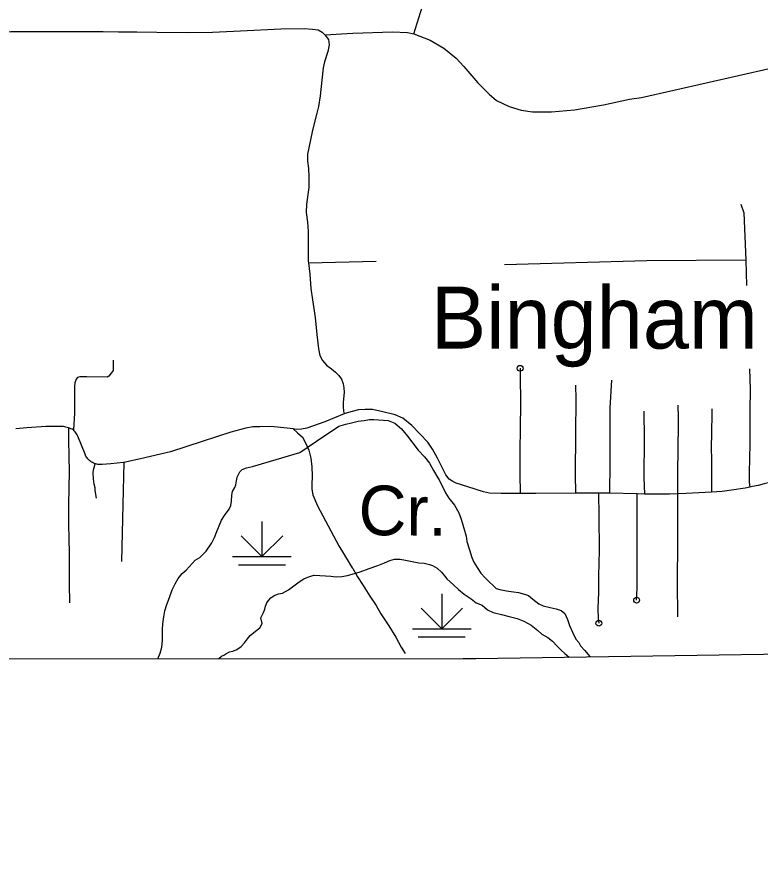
# Model space of a CAD drawing. Extents: x -19 to 366, y -4 to 359.
# Drawn here: x 154.399 to 155.599, y 179.654 to 181.01 of the extents above; entities that cross this region are included whole.
import ezdxf

# ---------------------------------------------------------------- set-up
doc = ezdxf.new("R2010")
doc.units = 0
for name, color, linetype in [('R_Alt Surface', 7, 'Continuous'), ('R_Horz Alg Annot', 7, 'Continuous'), ('R_ROW', 7, 'Continuous'), ('R_Temp Easement', 7, 'Continuous'), ('Sheet Fence', 7, 'Continuous'), ('T_Drafting', 7, 'Continuous'), ('T_Vehicle Path Lt Major', 7, 'Continuous')]:
    doc.layers.add(name, color=color, linetype=linetype)

msp = doc.modelspace()

# ---------------------------------------------------------------- linework, layer by layer
at = {"layer": 'R_Alt Surface'}
msp.add_lwpolyline([(152.3808, 179.9473), (153.0932, 179.9566), (153.1262, 179.957), (154.119, 179.9749), (154.1433, 179.9749), (155.1201, 179.9757), (155.1401, 179.9758), (155.7117, 179.984)], dxfattribs=at)
at = {"layer": 'R_ROW'}
for points in [[(155.0402, 180.9827), (155.0511, 181.0176), (155.0626, 181.0526), (155.0745, 181.0874), (155.0994, 181.148)], [(154.3706, 180.9852), (154.3895, 180.9865), (154.4783, 180.9868), (154.5131, 180.9865), (154.5386, 180.9869), (154.5634, 180.9862), (154.5931, 180.9862), (154.6256, 180.9856), (154.6745, 180.9852), (154.7151, 180.9856), (154.7604, 180.9876), (154.8258, 180.9911), (154.863, 180.9917), (154.8769, 180.9907), (154.8858, 180.9893), (154.8925, 180.9854), (154.8965, 180.9815)], [(154.8965, 180.9815), (154.9417, 180.9842), (155.0056, 180.9861), (155.0299, 180.9851), (155.0402, 180.9827)], [(154.8965, 180.9815), (154.9027, 180.9737), (154.9037, 180.9653), (154.9016, 180.9545), (154.8958, 180.9377), (154.894, 180.9281), (154.8919, 180.9084), (154.889, 180.8832), (154.8864, 180.8659), (154.8838, 180.8552), (154.8769, 180.8276), (154.8705, 180.7992), (154.8686, 180.7887), (154.8687, 180.7774), (154.8701, 180.7656), (154.8707, 180.7524), (154.8708, 180.7433), (154.8705, 180.7352), (154.867, 180.7084), (154.8662, 180.6949), (154.8685, 180.6794), (154.8696, 180.6641), (154.8698, 180.616), (154.8701, 180.6137)], [(155.0402, 180.9827), (155.0665, 180.9725), (155.0885, 180.9599), (155.1088, 180.9437), (155.1211, 180.9304), (155.1435, 180.9041), (155.1617, 180.8857), (155.1739, 180.8755), (155.194, 180.8655), (155.2132, 180.8599), (155.2318, 180.8569), (155.2622, 180.8569), (155.2996, 180.8602), (155.3466, 180.8683), (155.3882, 180.8775), (155.4079, 180.8802), (155.6164, 180.9277)], [(155.5682, 180.7085), (155.573, 180.6944), (155.5758, 180.6179)], [(154.8701, 180.6137), (154.9796, 180.6161)], [(154.8701, 180.6137), (154.8722, 180.5956), (154.8741, 180.572), (154.8764, 180.554), (154.8811, 180.5255), (154.8837, 180.4979), (154.8864, 180.4748), (154.8884, 180.464), (154.8926, 180.4563), (154.8992, 180.4484), (154.9072, 180.4426), (154.9136, 180.4373), (154.9191, 180.4322), (154.9232, 180.4258), (154.9263, 180.4184), (154.9275, 180.4118), (154.9276, 180.4046), (154.9261, 180.389), (154.9259, 180.3818), (154.9268, 180.3742), (154.9278, 180.3701)], [(155.5758, 180.6179), (155.4162, 180.617), (155.1864, 180.6104)], [(155.5758, 180.6179), (155.5772, 180.5772)], [(154.5549, 180.4569), (154.555, 180.446), (154.5551, 180.4402), (154.5518, 180.4357), (154.548, 180.4309), (154.5453, 180.4295), (154.5127, 180.4296), (154.5013, 180.4297), (154.4972, 180.4285), (154.495, 180.4258), (154.4933, 180.4203), (154.4925, 180.4141), (154.4926, 180.3946), (154.4927, 180.3713), (154.4909, 180.3441)], [(155.2117, 180.4436), (155.2117, 180.4415), (155.2119, 180.4306), (155.2125, 180.3891), (155.212, 180.3445), (155.2114, 180.3131), (155.2111, 180.2736), (155.2116, 180.2416)], [(155.5819, 180.4429), (155.583, 180.4093), (155.5826, 180.3755), (155.5826, 180.3514), (155.5827, 180.3319), (155.5824, 180.3216), (155.5818, 180.298), (155.5814, 180.2754), (155.5817, 180.2598), (155.5825, 180.2519)], [(155.3013, 180.4161), (155.3016, 180.3936), (155.3013, 180.3378), (155.3006, 180.2727), (155.3014, 180.2423)], [(155.359, 180.4244), (155.3568, 180.3798), (155.3563, 180.3414), (155.3565, 180.2908), (155.356, 180.242)], [(155.2116, 180.2416), (155.1811, 180.2415), (155.1625, 180.2424), (155.1529, 180.2442), (155.1273, 180.2526), (155.1084, 180.2585), (155.1031, 180.2611), (155.0974, 180.2649), (155.0921, 180.2716), (155.0848, 180.2856), (155.0784, 180.2988), (155.0704, 180.3133), (155.0629, 180.3242), (155.0369, 180.3513), (155.0223, 180.3632), (155.01, 180.3687), (154.9902, 180.3736), (154.9734, 180.3769), (154.9617, 180.3773), (154.9509, 180.3768), (154.9324, 180.372), (154.9278, 180.3701)], [(155.4665, 180.3842), (155.4666, 180.3643), (155.4666, 180.3523), (155.4658, 180.2754), (155.4659, 180.2409)], [(155.5213, 180.3784), (155.5213, 180.3713), (155.5208, 180.3391), (155.5203, 180.316), (155.5205, 180.2953), (155.5206, 180.2657), (155.5205, 180.2438)], [(154.9278, 180.3701), (154.8965, 180.3575), (154.8674, 180.347), (154.859, 180.3453), (154.8501, 180.3451), (154.8456, 180.3457)], [(155.4116, 180.3743), (155.4122, 180.33), (155.4117, 180.2676), (155.4127, 180.2406)], [(154.4826, 180.3477), (154.4807, 180.3483), (154.4788, 180.3488), (154.4769, 180.3492), (154.4749, 180.3495), (154.473, 180.3497), (154.471, 180.3498), (154.4465, 180.3497), (154.4156, 180.3475), (154.3977, 180.3457)], [(154.8456, 180.3457), (154.836, 180.347), (154.8092, 180.3496), (154.7915, 180.3494), (154.7802, 180.349), (154.7689, 180.347), (154.745, 180.3407), (154.6987, 180.3253), (154.6474, 180.3089), (154.5988, 180.2973), (154.5723, 180.2918)], [(154.4826, 180.3477), (154.4826, 180.3285), (154.4835, 180.3006), (154.484, 180.2775), (154.4828, 180.2236), (154.483, 180.1931), (154.4835, 180.1673), (154.4838, 180.1466), (154.4838, 180.1165), (154.4841, 180.0961), (154.4846, 180.0652)], [(154.4909, 180.3441), (154.4906, 180.3443), (154.4886, 180.3453), (154.4867, 180.3462), (154.4846, 180.347), (154.4826, 180.3477)], [(154.526, 180.2896), (154.5249, 180.29), (154.5233, 180.2906), (154.5217, 180.2914), (154.5201, 180.2922), (154.5187, 180.2932), (154.5174, 180.2942), (154.5161, 180.2953), (154.515, 180.2965), (154.5139, 180.2978), (154.5128, 180.2991), (154.5119, 180.3005), (154.511, 180.3019), (154.5102, 180.3034), (154.5096, 180.305), (154.4978, 180.3343), (154.4969, 180.3362), (154.4959, 180.338), (154.4947, 180.3397), (154.4934, 180.3413), (154.4921, 180.3429), (154.4909, 180.3441)], [(154.8456, 180.3457), (154.8525, 180.3397), (154.8607, 180.3327), (154.8656, 180.3235), (154.8705, 180.3114), (154.8742, 180.2988), (154.8757, 180.2848), (154.8759, 180.2704), (154.8755, 180.2559), (154.8756, 180.2484), (154.8772, 180.2396), (154.885, 180.2217), (154.919, 180.1571), (154.9358, 180.1298), (154.9362, 180.1287), (154.9409, 180.1216), (154.9415, 180.1205), (154.9442, 180.116), (154.9449, 180.1151), (154.9495, 180.1074), (154.9582, 180.0931), (154.9692, 180.0762), (154.9792, 180.0613), (154.9872, 180.0474), (155, 180.0282), (155.0113, 180.0098), (155.0197, 179.994), (155.0262, 179.9837)], [(154.528, 180.2339), (154.526, 180.2467), (154.5259, 180.251), (154.5244, 180.2566), (154.5231, 180.2655), (154.5224, 180.2752), (154.5232, 180.2796), (154.5244, 180.2835), (154.526, 180.2896)], [(154.5723, 180.2918), (154.5717, 180.2916), (154.551, 180.2893), (154.5372, 180.2882), (154.5354, 180.2882), (154.5336, 180.2882), (154.5319, 180.2884), (154.5301, 180.2886), (154.5284, 180.289), (154.5266, 180.2894), (154.526, 180.2896)], [(154.5723, 180.2918), (154.5707, 180.2239), (154.5684, 180.1322)], [(155.6424, 180.2675), (155.6332, 180.2647), (155.624, 180.262), (155.6147, 180.2595), (155.6054, 180.2571), (155.596, 180.2548), (155.5866, 180.2527), (155.5825, 180.2519)], [(155.3014, 180.2423), (155.2373, 180.2416), (155.2116, 180.2416)], [(155.3385, 180.2421), (155.3014, 180.2423)], [(155.3385, 180.2421), (155.3386, 180.2055), (155.3391, 180.1496), (155.3383, 180.1091), (155.3382, 180.0825), (155.3373, 180.0564), (155.3375, 180.0401), (155.3388, 180.0325)], [(155.356, 180.242), (155.3385, 180.2421)], [(155.4005, 180.2409), (155.356, 180.242)], [(155.3998, 180.0697), (155.4002, 180.0779), (155.4009, 180.09), (155.4006, 180.1166), (155.4006, 180.1772), (155.4005, 180.2409)], [(155.4127, 180.2406), (155.4005, 180.2409)], [(155.4659, 180.2409), (155.4526, 180.2406), (155.4393, 180.2405), (155.426, 180.2405), (155.4127, 180.2406)], [(155.4659, 180.2409), (155.4656, 180.1811), (155.4659, 180.1412), (155.4652, 180.1209), (155.4652, 180.0986), (155.4659, 180.0426)], [(155.5205, 180.2438), (155.4799, 180.2414), (155.4659, 180.2409)], [(155.5825, 180.2519), (155.575, 180.2505), (155.5676, 180.2492), (155.5602, 180.248), (155.5527, 180.2468), (155.5452, 180.2458), (155.5377, 180.2449), (155.5291, 180.2444), (155.5205, 180.2438)]]:
    msp.add_lwpolyline(points, dxfattribs=at)
for centre in [(155.2117, 180.4436), (155.3998, 180.0697), (155.3388, 180.0325)]:
    msp.add_circle(centre, 0.00473, dxfattribs=at)
at = {"layer": 'R_Temp Easement'}
msp.add_lwpolyline([(154.7254, 179.9754), (154.7297, 179.9792), (154.7333, 179.981), (154.7368, 179.9832), (154.7426, 179.9864), (154.7483, 179.9873), (154.7548, 179.9902), (154.7617, 179.9951), (154.7668, 180.0008), (154.7716, 180.0072), (154.7758, 180.0124), (154.7847, 180.0197), (154.7919, 180.0249), (154.7953, 180.0322), (154.7931, 180.0414), (154.7978, 180.0499), (154.7996, 180.0549), (154.8009, 180.0601), (154.8031, 180.0655), (154.8054, 180.0691), (154.8095, 180.0734), (154.815, 180.0772), (154.8216, 180.0797), (154.8282, 180.0812), (154.8379, 180.0862), (154.8464, 180.0929), (154.8551, 180.0993), (154.8628, 180.1039), (154.8693, 180.1067), (154.8789, 180.1098), (154.8791, 180.1098), (154.8977, 180.109), (154.9064, 180.1081), (154.9146, 180.1074), (154.9238, 180.1077), (154.9329, 180.1093), (154.9406, 180.1118), (154.9535, 180.1156), (154.968, 180.1209), (154.9819, 180.1255), (154.9929, 180.1298), (155.0017, 180.1335), (155.0088, 180.1358), (155.0181, 180.1358), (155.0269, 180.134), (155.0402, 180.1315), (155.0484, 180.1299), (155.0568, 180.1291), (155.0653, 180.1271), (155.0705, 180.1254), (155.0778, 180.1212), (155.0848, 180.1147), (155.0917, 180.1062), (155.0935, 180.1042), (155.1043, 180.0942), (155.1125, 180.0868), (155.1216, 180.0793), (155.1326, 180.0718), (155.1408, 180.0654), (155.1504, 180.0615), (155.1589, 180.0543), (155.1685, 180.0499), (155.1816, 180.0466), (155.194, 180.0435), (155.2068, 180.0403), (155.2177, 180.0359), (155.2297, 180.0295), (155.2401, 180.0205), (155.2467, 180.015), (155.2567, 180.0096), (155.2639, 180.0037), (155.2715, 179.9954), (155.2782, 179.9891), (155.284, 179.9838), (155.2909, 179.9779)], dxfattribs=at)
at = {"layer": 'Sheet Fence'}
for points in [[(0, 180.8999), (7.1228, 180.9044), (14.2457, 180.9176), (21.3685, 180.9397), (28.4912, 180.9706), (35.614, 181.0103), (42.7366, 181.0589), (49.8592, 181.1163), (56.9818, 181.1825), (64.1042, 181.2575), (71.2266, 181.3414), (78.3488, 181.4341), (85.4709, 181.5357), (92.5929, 181.646), (99.7147, 181.7652), (106.8364, 181.8933), (113.9579, 182.0301), (121.0793, 182.1758), (128.2005, 182.3303), (135.3214, 182.4936), (142.4422, 182.6658), (149.5627, 182.8468), (156.683, 183.0366), (163.8031, 183.2352), (170.9229, 183.4427), (178.0425, 183.659), (185.1617, 183.8841), (192.2807, 184.1181), (199.3994, 184.3608), (206.5178, 184.6124), (213.6359, 184.8728), (220.7537, 185.1421), (227.8711, 185.4201), (234.9881, 185.707), (242.1048, 186.0027), (249.2212, 186.3073), (256.3371, 186.6206), (263.4526, 186.9428), (270.5678, 187.2738), (277.6825, 187.6136), (284.7968, 187.9622), (291.9107, 188.3197), (299.0241, 188.6859), (306.1371, 189.061), (313.2495, 189.4449), (320.3615, 189.8377), (327.4731, 190.2392), (334.5841, 190.6495), (341.6946, 191.0687)], [(0, 172.2839), (7.1335, 172.2883), (14.267, 172.3015), (21.4005, 172.3236), (28.5339, 172.3544), (35.6673, 172.3941), (42.8006, 172.4426), (49.9339, 172.4999), (57.0671, 172.566), (64.2002, 172.6409), (71.3332, 172.7246), (78.4661, 172.8172), (85.5989, 172.9186), (92.7315, 173.0287), (99.8641, 173.1477), (106.9964, 173.2755), (114.1286, 173.4122), (121.2606, 173.5576), (128.3925, 173.7119), (135.5241, 173.8749), (142.6555, 174.0468), (149.7867, 174.2275), (156.9177, 174.417), (164.0485, 174.6153), (171.179, 174.8224), (178.3092, 175.0383), (185.4392, 175.2631), (192.5688, 175.4966), (199.6982, 175.739), (206.8273, 175.9902), (213.9561, 176.2502), (221.0845, 176.5189), (228.2126, 176.7965), (235.3404, 177.083), (242.4677, 177.3782), (249.5948, 177.6822), (256.7214, 177.995), (263.8476, 178.3167), (270.9735, 178.6471), (278.0989, 178.9863), (285.2239, 179.3344), (292.3485, 179.6912), (299.4726, 180.0569), (306.5963, 180.4314), (313.7195, 180.8146), (320.8422, 181.2067), (327.9644, 181.6076), (335.0862, 182.0172), (342.2074, 182.4357)]]:
    msp.add_spline(points, degree=3, dxfattribs=at)
at = {"layer": 'T_Drafting'}
for p, q in [((154.7951, 180.1966), (154.7951, 180.1398)), ((154.7951, 180.1398), (154.7616, 180.1732)), ((154.7951, 180.1398), (154.8286, 180.1732)), ((154.7477, 180.1398), (154.8424, 180.1398)), ((154.7572, 180.1268), (154.833, 180.1268)), ((155.0853, 180.08), (155.0853, 180.0232)), ((155.0853, 180.0232), (155.0518, 180.0567)), ((155.0853, 180.0232), (155.1188, 180.0567)), ((155.0379, 180.0232), (155.1326, 180.0232)), ((155.0474, 180.0103), (155.1232, 180.0103))]:
    msp.add_line(p, q, dxfattribs=at)
at = {"layer": 'T_Vehicle Path Lt Major'}
for points in [[(154.627, 179.9753), (154.6309, 179.9842), (154.6335, 179.9939), (154.6345, 180.005), (154.6344, 180.017), (154.6348, 180.0221), (154.6353, 180.0316), (154.6367, 180.0425), (154.6383, 180.0522), (154.6414, 180.0626), (154.6456, 180.0739), (154.6502, 180.0864), (154.6549, 180.0958), (154.6599, 180.1045), (154.6663, 180.1125), (154.6728, 180.1182), (154.6873, 180.134), (154.6946, 180.1384), (154.7049, 180.1484), (154.714, 180.1619), (154.7184, 180.1708), (154.7221, 180.1806), (154.73, 180.1989), (154.7345, 180.206), (154.742, 180.2165), (154.7448, 180.2225), (154.7461, 180.2294), (154.7463, 180.2391), (154.7478, 180.2448), (154.7512, 180.2514), (154.753, 180.2554), (154.7538, 180.2619), (154.7549, 180.2678), (154.7592, 180.2765), (154.7633, 180.2802), (154.7702, 180.2833), (154.7796, 180.2852), (154.8562, 180.3076), (154.883, 180.3258), (154.9191, 180.35), (154.9303, 180.3536), (154.9396, 180.3556), (154.9501, 180.3583), (154.9603, 180.3596), (154.9686, 180.3608), (154.9754, 180.3609), (154.9987, 180.3595), (155.0093, 180.3551), (155.0205, 180.3461), (155.0299, 180.3342), (155.0386, 180.3228), (155.0474, 180.3113), (155.0572, 180.3008), (155.0653, 180.2905), (155.0717, 180.2786), (155.0792, 180.2668)], [(155.0792, 180.2668), (155.0812, 180.2638), (155.0912, 180.243), (155.0966, 180.2344), (155.106, 180.2227), (155.113, 180.2106), (155.1167, 180.2004), (155.1194, 180.191), (155.1209, 180.1859), (155.1245, 180.1731), (155.1259, 180.1642), (155.1298, 180.1508), (155.1336, 180.1382), (155.1368, 180.131), (155.1422, 180.1223), (155.1481, 180.1131), (155.1552, 180.1057), (155.1577, 180.1033), (155.1731, 180.0887), (155.1792, 180.0866), (155.1899, 180.0845), (155.2009, 180.0831), (155.2092, 180.082), (155.219, 180.0794), (155.2255, 180.0771), (155.2325, 180.0712), (155.2418, 180.0639), (155.2492, 180.0607), (155.2605, 180.0576), (155.27, 180.0556), (155.2782, 180.053), (155.2837, 180.048), (155.2883, 180.0386), (155.2916, 180.0288), (155.2963, 180.0181), (155.3019, 180.0065), (155.3064, 180.0015), (155.3094, 179.9961), (155.3164, 179.9883), (155.3208, 179.9824), (155.3248, 179.9784)]]:
    msp.add_lwpolyline(points, dxfattribs=at)

# ---------------------------------------------------------------- texts
at = {"layer": 'R_Horz Alg Annot'}
msp.add_text('Bingham', height=0.1, dxfattribs=at).set_placement((155.0678, 180.4754))
at = {"layer": 'R_Temp Easement'}
msp.add_text('Cr.', height=0.08, rotation=359.5008, dxfattribs=at).set_placement((154.9507, 180.1747))

doc.saveas('drawing.dxf')
